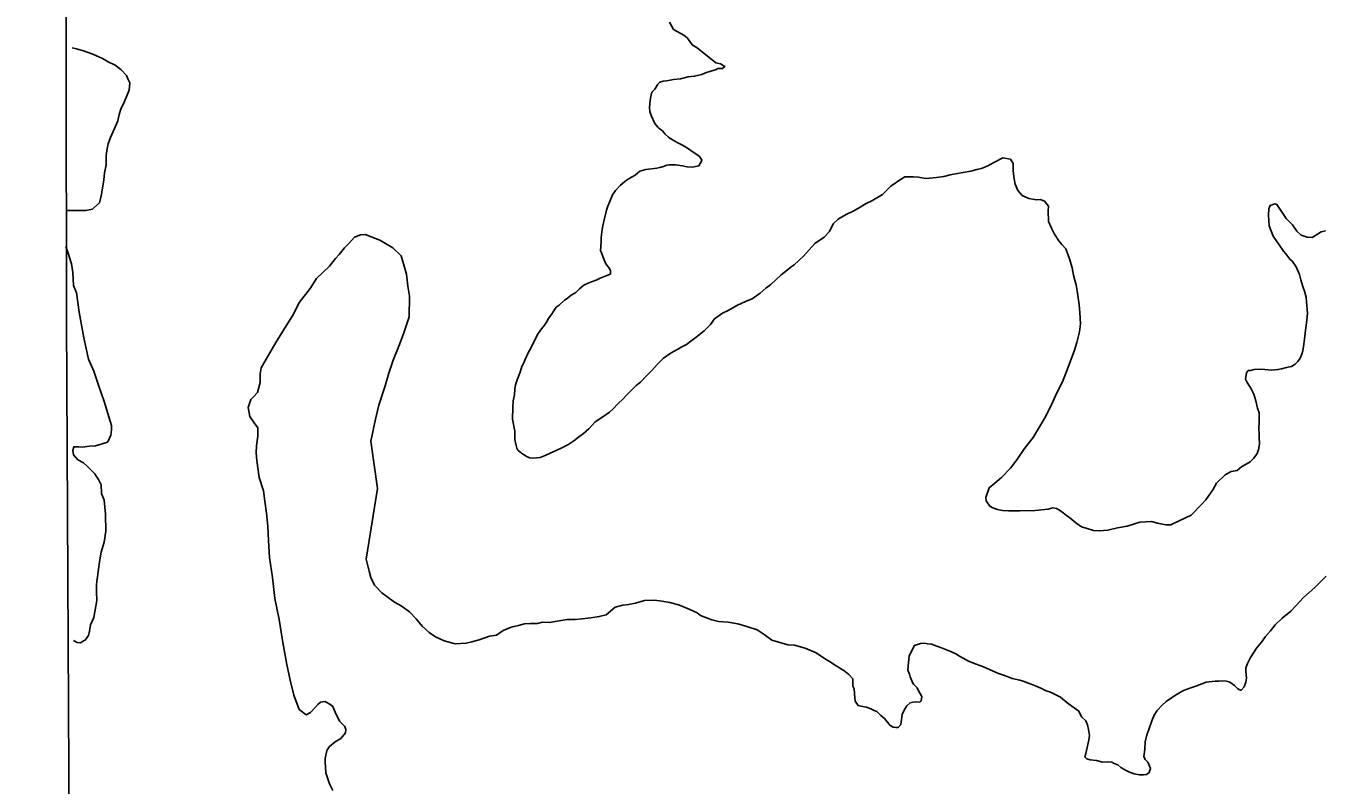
# Model space of a CAD drawing. Extents: x -939622 to -934222, y 1383701 to 1385301.
# Drawn here: x -936540.66 to -936530.52, y 1385119.85 to 1385125.78 of the extents above; entities that cross this region are included whole.
import ezdxf

# ---------------------------------------------------------------- set-up
doc = ezdxf.new("R2010")
doc.units = 0
doc.layers.add('Level 2', color=7, linetype='Continuous')
doc.layers.add('Level 9', color=7, linetype='Continuous')

msp = doc.modelspace()

# ---------------------------------------------------------------- linework, layer by layer
at = {"layer": 'Level 2'}
msp.add_lwpolyline([(-936539.736, 1385153.704), (-936539.799, 1385147.351), (-936539.791, 1385139.387), (-936540.106, 1385139.382), (-936540.351, 1385131.414), (-936540.341, 1385123.483), (-936540.299, 1385115.429), (-936540.591, 1385107.391), (-936540.658, 1385099.392), (-936540.484, 1385091.499), (-936539.493, 1385091.482), (-936539.547, 1385086.813)], dxfattribs=at)
at = {"layer": 'Level 9'}
for points in [[(-936535.5, 1385124.826), (-936535.53, 1385124.846), (-936535.567, 1385124.863), (-936535.622, 1385124.894), (-936535.64, 1385124.909), (-936535.665, 1385124.932), (-936535.687, 1385124.958), (-936535.715, 1385124.979), (-936535.724, 1385124.987), (-936535.746, 1385125.014), (-936535.775, 1385125.076), (-936535.785, 1385125.109), (-936535.789, 1385125.139), (-936535.782, 1385125.196), (-936535.779, 1385125.226), (-936535.769, 1385125.26), (-936535.748, 1385125.284), (-936535.728, 1385125.312), (-936535.725, 1385125.318), (-936535.708, 1385125.337), (-936535.681, 1385125.344), (-936535.657, 1385125.347), (-936535.627, 1385125.354), (-936535.601, 1385125.358), (-936535.547, 1385125.363), (-936535.487, 1385125.38), (-936535.439, 1385125.384), (-936535.38, 1385125.398), (-936535.35, 1385125.411), (-936535.302, 1385125.425), (-936535.273, 1385125.435), (-936535.255, 1385125.444), (-936535.219, 1385125.445), (-936535.199, 1385125.461), (-936535.235, 1385125.481), (-936535.271, 1385125.489), (-936535.416, 1385125.605), (-936535.456, 1385125.63), (-936535.491, 1385125.68), (-936535.521, 1385125.704), (-936535.601, 1385125.749), (-936535.633, 1385125.805)], [(-936540.296, 1385125.605), (-936540.263, 1385125.597), (-936540.209, 1385125.583), (-936540.137, 1385125.556), (-936540.061, 1385125.521), (-936540.016, 1385125.495), (-936539.962, 1385125.469), (-936539.916, 1385125.436), (-936539.874, 1385125.389), (-936539.861, 1385125.359), (-936539.846, 1385125.332), (-936539.851, 1385125.275), (-936539.889, 1385125.187), (-936539.918, 1385125.127), (-936539.93, 1385125.084), (-936539.941, 1385125.036), (-936539.967, 1385124.976), (-936539.999, 1385124.906), (-936540.017, 1385124.855), (-936540.025, 1385124.819), (-936540.031, 1385124.764), (-936540.033, 1385124.692), (-936540.044, 1385124.629), (-936540.049, 1385124.575), (-936540.066, 1385124.478)], [(-936536.101, 1385122.759), (-936536.16, 1385122.718), (-936536.213, 1385122.683), (-936536.263, 1385122.63), (-936536.303, 1385122.593), (-936536.333, 1385122.571), (-936536.38, 1385122.536), (-936536.427, 1385122.505), (-936536.474, 1385122.482), (-936536.518, 1385122.46), (-936536.563, 1385122.44), (-936536.604, 1385122.421), (-936536.643, 1385122.405), (-936536.7, 1385122.4), (-936536.724, 1385122.402), (-936536.745, 1385122.411), (-936536.76, 1385122.422), (-936536.772, 1385122.428), (-936536.788, 1385122.439), (-936536.794, 1385122.445), (-936536.812, 1385122.457), (-936536.816, 1385122.463), (-936536.825, 1385122.477), (-936536.832, 1385122.51), (-936536.839, 1385122.546), (-936536.841, 1385122.612), (-936536.859, 1385122.705), (-936536.856, 1385122.795), (-936536.852, 1385122.849), (-936536.844, 1385122.895), (-936536.839, 1385122.94), (-936536.834, 1385122.973), (-936536.821, 1385123.013), (-936536.799, 1385123.071), (-936536.785, 1385123.116), (-936536.768, 1385123.15), (-936536.762, 1385123.165), (-936536.737, 1385123.223), (-936536.714, 1385123.26), (-936536.683, 1385123.324), (-936536.658, 1385123.373), (-936536.632, 1385123.41), (-936536.609, 1385123.438), (-936536.592, 1385123.462), (-936536.578, 1385123.49), (-936536.549, 1385123.53), (-936536.546, 1385123.536), (-936536.517, 1385123.579), (-936536.494, 1385123.595), (-936536.453, 1385123.635), (-936536.432, 1385123.648), (-936536.4, 1385123.673), (-936536.365, 1385123.695), (-936536.336, 1385123.723), (-936536.301, 1385123.751), (-936536.262, 1385123.77), (-936536.206, 1385123.79), (-936536.173, 1385123.806), (-936536.135, 1385123.822), (-936536.102, 1385123.836), (-936536.093, 1385123.839), (-936536.094, 1385123.863), (-936536.101, 1385123.881), (-936536.129, 1385123.919), (-936536.148, 1385123.963), (-936536.168, 1385124.017), (-936536.171, 1385124.017), (-936536.167, 1385124.095), (-936536.165, 1385124.125), (-936536.163, 1385124.146), (-936536.158, 1385124.186), (-936536.153, 1385124.216), (-936536.14, 1385124.273), (-936536.124, 1385124.337), (-936536.113, 1385124.368), (-936536.093, 1385124.419), (-936536.077, 1385124.456), (-936536.054, 1385124.49), (-936536.016, 1385124.533), (-936535.969, 1385124.571), (-936535.928, 1385124.596), (-936535.901, 1385124.612), (-936535.863, 1385124.643), (-936535.816, 1385124.654), (-936535.732, 1385124.665), (-936535.708, 1385124.672), (-936535.678, 1385124.679), (-936535.652, 1385124.689), (-936535.634, 1385124.692), (-936535.586, 1385124.691), (-936535.531, 1385124.684), (-936535.498, 1385124.676), (-936535.453, 1385124.674), (-936535.417, 1385124.681), (-936535.402, 1385124.685), (-936535.383, 1385124.721), (-936535.38, 1385124.728), (-936535.396, 1385124.754), (-936535.411, 1385124.766), (-936535.439, 1385124.786), (-936535.5, 1385124.826)], [(-936532.604, 1385122.917), (-936532.564, 1385122.997), (-936532.531, 1385123.076), (-936532.503, 1385123.152), (-936532.47, 1385123.243), (-936532.451, 1385123.304), (-936532.43, 1385123.386), (-936532.423, 1385123.449), (-936532.428, 1385123.539), (-936532.433, 1385123.599), (-936532.441, 1385123.653), (-936532.449, 1385123.707), (-936532.456, 1385123.755), (-936532.466, 1385123.791), (-936532.476, 1385123.829), (-936532.487, 1385123.886), (-936532.508, 1385123.958), (-936532.537, 1385124.035), (-936532.568, 1385124.07), (-936532.593, 1385124.099), (-936532.625, 1385124.15), (-936532.65, 1385124.197), (-936532.673, 1385124.25), (-936532.675, 1385124.331), (-936532.673, 1385124.368), (-936532.705, 1385124.409), (-936532.735, 1385124.42), (-936532.765, 1385124.419), (-936532.825, 1385124.429), (-936532.877, 1385124.451), (-936532.911, 1385124.492), (-936532.934, 1385124.54), (-936532.941, 1385124.582), (-936532.949, 1385124.642), (-936532.948, 1385124.702), (-936532.97, 1385124.737), (-936533.03, 1385124.747), (-936533.095, 1385124.712), (-936533.145, 1385124.684), (-936533.196, 1385124.664), (-936533.232, 1385124.654), (-936533.279, 1385124.643), (-936533.339, 1385124.632), (-936533.399, 1385124.621), (-936533.44, 1385124.614), (-936533.491, 1385124.601), (-936533.548, 1385124.593), (-936533.602, 1385124.588), (-936533.632, 1385124.584), (-936533.689, 1385124.594), (-936533.728, 1385124.599), (-936533.758, 1385124.598), (-936533.794, 1385124.597), (-936533.829, 1385124.578), (-936533.903, 1385124.524), (-936533.97, 1385124.459), (-936534.052, 1385124.411), (-936534.097, 1385124.389), (-936534.156, 1385124.354), (-936534.197, 1385124.329), (-936534.247, 1385124.306), (-936534.294, 1385124.28), (-936534.315, 1385124.268), (-936534.353, 1385124.23), (-936534.384, 1385124.172), (-936534.425, 1385124.126), (-936534.498, 1385124.076), (-936534.585, 1385123.977), (-936534.658, 1385123.911), (-936534.681, 1385123.895), (-936534.714, 1385123.87), (-936534.76, 1385123.833), (-936534.842, 1385123.758), (-936534.88, 1385123.727), (-936534.924, 1385123.689), (-936534.986, 1385123.645), (-936535.033, 1385123.626), (-936535.107, 1385123.593), (-936535.175, 1385123.555), (-936535.219, 1385123.532), (-936535.281, 1385123.488), (-936535.313, 1385123.445), (-936535.362, 1385123.396), (-936535.424, 1385123.346), (-936535.465, 1385123.314), (-936535.5, 1385123.289), (-936535.535, 1385123.27), (-936535.562, 1385123.254), (-936535.618, 1385123.222), (-936535.68, 1385123.181), (-936535.729, 1385123.131), (-936535.77, 1385123.085), (-936535.816, 1385123.038), (-936535.86, 1385122.995), (-936535.892, 1385122.967), (-936535.933, 1385122.926), (-936535.968, 1385122.892), (-936535.997, 1385122.861), (-936536.032, 1385122.827), (-936536.075, 1385122.784), (-936536.101, 1385122.759)], [(-936540.066, 1385124.478), (-936540.069, 1385124.46), (-936540.083, 1385124.394), (-936540.127, 1385124.357), (-936540.139, 1385124.345), (-936540.19, 1385124.335), (-936540.247, 1385124.335), (-936540.343, 1385124.336), (-936540.348, 1385124.336)], [(-936530.51, 1385124.177), (-936530.542, 1385124.167), (-936530.572, 1385124.151), (-936530.613, 1385124.123), (-936530.652, 1385124.127), (-936530.698, 1385124.141), (-936530.732, 1385124.173), (-936530.766, 1385124.223), (-936530.816, 1385124.273), (-936530.857, 1385124.335), (-936530.888, 1385124.382), (-936530.906, 1385124.387), (-936530.942, 1385124.374), (-936530.953, 1385124.347), (-936530.955, 1385124.298), (-936530.949, 1385124.214), (-936530.919, 1385124.134), (-936530.872, 1385124.066), (-936530.838, 1385124.016), (-936530.819, 1385123.996), (-936530.788, 1385123.955), (-936530.766, 1385123.937)], [(-936538.262, 1385119.805), (-936538.287, 1385119.855), (-936538.315, 1385119.942), (-936538.322, 1385120.029), (-936538.322, 1385120.053), (-936538.308, 1385120.117), (-936538.287, 1385120.147), (-936538.243, 1385120.184), (-936538.198, 1385120.211), (-936538.163, 1385120.254), (-936538.16, 1385120.281), (-936538.169, 1385120.305), (-936538.209, 1385120.346), (-936538.243, 1385120.415), (-936538.262, 1385120.46), (-936538.277, 1385120.472), (-936538.322, 1385120.498), (-936538.358, 1385120.495), (-936538.379, 1385120.476), (-936538.399, 1385120.452), (-936538.435, 1385120.413), (-936538.471, 1385120.394), (-936538.525, 1385120.438), (-936538.566, 1385120.549), (-936538.594, 1385120.666), (-936538.62, 1385120.789), (-936538.652, 1385120.96), (-936538.681, 1385121.14), (-936538.714, 1385121.304), (-936538.734, 1385121.469), (-936538.757, 1385121.625), (-936538.764, 1385121.758), (-936538.769, 1385121.869), (-936538.779, 1385121.971), (-936538.792, 1385122.064), (-936538.802, 1385122.145), (-936538.837, 1385122.25), (-936538.854, 1385122.382), (-936538.86, 1385122.442), (-936538.858, 1385122.496), (-936538.847, 1385122.571), (-936538.848, 1385122.637), (-936538.875, 1385122.676), (-936538.909, 1385122.726), (-936538.922, 1385122.795), (-936538.902, 1385122.859), (-936538.881, 1385122.88), (-936538.851, 1385122.914), (-936538.828, 1385122.992), (-936538.829, 1385123.058), (-936538.821, 1385123.106), (-936538.783, 1385123.173), (-936538.706, 1385123.303), (-936538.639, 1385123.412), (-936538.577, 1385123.512), (-936538.522, 1385123.618), (-936538.439, 1385123.725), (-936538.389, 1385123.803), (-936538.288, 1385123.901), (-936538.241, 1385123.959), (-936538.211, 1385123.992), (-936538.17, 1385124.044), (-936538.137, 1385124.077), (-936538.093, 1385124.126), (-936538.045, 1385124.145), (-936538.009, 1385124.148), (-936537.895, 1385124.104), (-936537.792, 1385124.043), (-936537.728, 1385123.98), (-936537.687, 1385123.837), (-936537.677, 1385123.744), (-936537.664, 1385123.666), (-936537.665, 1385123.503), (-936537.708, 1385123.38), (-936537.74, 1385123.289), (-936537.79, 1385123.165), (-936537.824, 1385123.063), (-936537.853, 1385122.966), (-936537.902, 1385122.815), (-936537.928, 1385122.706), (-936537.964, 1385122.532), (-936537.912, 1385122.163)], [(-936540.346, 1385124.053), (-936540.33, 1385124.009), (-936540.302, 1385123.919), (-936540.292, 1385123.85), (-936540.287, 1385123.748), (-936540.263, 1385123.691), (-936540.243, 1385123.541), (-936540.217, 1385123.397), (-936540.207, 1385123.34), (-936540.169, 1385123.173), (-936540.129, 1385123.08), (-936540.094, 1385122.978), (-936540.048, 1385122.844), (-936540.029, 1385122.784), (-936539.991, 1385122.655), (-936539.991, 1385122.622), (-936539.996, 1385122.58), (-936540.02, 1385122.528), (-936540.028, 1385122.522), (-936540.115, 1385122.497), (-936540.16, 1385122.493), (-936540.22, 1385122.487), (-936540.244, 1385122.489), (-936540.283, 1385122.489), (-936540.292, 1385122.459), (-936540.288, 1385122.426), (-936540.252, 1385122.387), (-936540.209, 1385122.364), (-936540.182, 1385122.34), (-936540.121, 1385122.278), (-936540.106, 1385122.257), (-936540.091, 1385122.233), (-936540.072, 1385122.191), (-936540.068, 1385122.125), (-936540.047, 1385122.071), (-936540.036, 1385121.963), (-936540.034, 1385121.831), (-936540.048, 1385121.744), (-936540.071, 1385121.665), (-936540.085, 1385121.59), (-936540.091, 1385121.533), (-936540.099, 1385121.472), (-936540.104, 1385121.439), (-936540.107, 1385121.409), (-936540.106, 1385121.355), (-936540.105, 1385121.289), (-936540.119, 1385121.199), (-936540.128, 1385121.156), (-936540.154, 1385121.099), (-936540.162, 1385121.048), (-936540.171, 1385121.015), (-936540.183, 1385120.996), (-936540.197, 1385120.978), (-936540.203, 1385120.975), (-936540.233, 1385120.957), (-936540.257, 1385120.959), (-936540.288, 1385120.976)], [(-936530.766, 1385123.937), (-936530.738, 1385123.896), (-936530.712, 1385123.834), (-936530.702, 1385123.792), (-936530.685, 1385123.741), (-936530.672, 1385123.706), (-936530.661, 1385123.658), (-936530.657, 1385123.622), (-936530.651, 1385123.532), (-936530.656, 1385123.478), (-936530.665, 1385123.399), (-936530.672, 1385123.33), (-936530.682, 1385123.272), (-936530.687, 1385123.239), (-936530.695, 1385123.212), (-936530.707, 1385123.181), (-936530.724, 1385123.154), (-936530.747, 1385123.135), (-936530.776, 1385123.116), (-936530.815, 1385123.109), (-936530.854, 1385123.099), (-936530.881, 1385123.092), (-936530.929, 1385123.087), (-936530.983, 1385123.094), (-936531.028, 1385123.096), (-936531.067, 1385123.092), (-936531.094, 1385123.085), (-936531.112, 1385123.084), (-936531.123, 1385123.072), (-936531.129, 1385123.054), (-936531.131, 1385123.03), (-936531.134, 1385123.018), (-936531.124, 1385122.997), (-936531.108, 1385122.97), (-936531.092, 1385122.947), (-936531.07, 1385122.899), (-936531.053, 1385122.849), (-936531.039, 1385122.792), (-936531.026, 1385122.753), (-936531.027, 1385122.687), (-936531.031, 1385122.627), (-936531.027, 1385122.591), (-936531.026, 1385122.558), (-936531.025, 1385122.516), (-936531.027, 1385122.495), (-936531.032, 1385122.464), (-936531.046, 1385122.431), (-936531.072, 1385122.397), (-936531.098, 1385122.372), (-936531.128, 1385122.353), (-936531.163, 1385122.334), (-936531.198, 1385122.303), (-936531.246, 1385122.295), (-936531.293, 1385122.27), (-936531.36, 1385122.204), (-936531.389, 1385122.152), (-936531.443, 1385122.075), (-936531.478, 1385122.038), (-936531.557, 1385121.954), (-936531.642, 1385121.916), (-936531.716, 1385121.88), (-936531.755, 1385121.879), (-936531.822, 1385121.892), (-936531.867, 1385121.906), (-936531.912, 1385121.904), (-936531.96, 1385121.9), (-936532.058, 1385121.87), (-936532.133, 1385121.855), (-936532.21, 1385121.838), (-936532.276, 1385121.833), (-936532.321, 1385121.834), (-936532.37, 1385121.851), (-936532.415, 1385121.864), (-936532.458, 1385121.896), (-936532.507, 1385121.934), (-936532.532, 1385121.951), (-936532.557, 1385121.974), (-936532.587, 1385121.994), (-936532.609, 1385122.006), (-936532.639, 1385122.011), (-936532.674, 1385122.003), (-936532.776, 1385121.991), (-936532.896, 1385121.99), (-936532.986, 1385121.988), (-936533.031, 1385121.992), (-936533.071, 1385122), (-936533.107, 1385122.011), (-936533.131, 1385122.025), (-936533.16, 1385122.066), (-936533.163, 1385122.093), (-936533.136, 1385122.169), (-936533.092, 1385122.204), (-936533.039, 1385122.248), (-936532.97, 1385122.322), (-936532.921, 1385122.387), (-936532.86, 1385122.476), (-936532.791, 1385122.562), (-936532.751, 1385122.633), (-936532.694, 1385122.728), (-936532.64, 1385122.835), (-936532.604, 1385122.917)], [(-936538.001, 1385121.611), (-936537.912, 1385122.163)], [(-936536.057, 1385121.235), (-936536.127, 1385121.176), (-936536.181, 1385121.162), (-936536.246, 1385121.154), (-936536.315, 1385121.146), (-936536.369, 1385121.141), (-936536.432, 1385121.139), (-936536.572, 1385121.117), (-936536.623, 1385121.118), (-936536.662, 1385121.108), (-936536.719, 1385121.109), (-936536.764, 1385121.105), (-936536.812, 1385121.094), (-936536.868, 1385121.08), (-936536.931, 1385121.054), (-936536.983, 1385121.017), (-936537.037, 1385121.009), (-936537.12, 1385120.982), (-936537.177, 1385120.965), (-936537.219, 1385120.955), (-936537.305, 1385120.949), (-936537.393, 1385120.974), (-936537.46, 1385121.005), (-936537.509, 1385121.039), (-936537.565, 1385121.088), (-936537.612, 1385121.144), (-936537.664, 1385121.2), (-936537.729, 1385121.246), (-936537.781, 1385121.274), (-936537.83, 1385121.312), (-936537.879, 1385121.349), (-936537.935, 1385121.408), (-936537.964, 1385121.467), (-936537.977, 1385121.518), (-936538.001, 1385121.611)], [(-936530.503, 1385121.479), (-936530.593, 1385121.389), (-936530.681, 1385121.311), (-936530.742, 1385121.246), (-936530.78, 1385121.206), (-936530.847, 1385121.15), (-936530.902, 1385121.097), (-936530.94, 1385121.051), (-936530.978, 1385121.007), (-936531.009, 1385120.964), (-936531.047, 1385120.915), (-936531.067, 1385120.887), (-936531.096, 1385120.844), (-936531.118, 1385120.795), (-936531.132, 1385120.762), (-936531.131, 1385120.735), (-936531.127, 1385120.681), (-936531.132, 1385120.65), (-936531.145, 1385120.614), (-936531.169, 1385120.589), (-936531.172, 1385120.589), (-936531.193, 1385120.597), (-936531.221, 1385120.624), (-936531.248, 1385120.644), (-936531.261, 1385120.652), (-936531.282, 1385120.658), (-936531.312, 1385120.66), (-936531.342, 1385120.659), (-936531.372, 1385120.658), (-936531.417, 1385120.654), (-936531.441, 1385120.65), (-936531.476, 1385120.637), (-936531.521, 1385120.62), (-936531.562, 1385120.607), (-936531.619, 1385120.584), (-936531.654, 1385120.565), (-936531.681, 1385120.549), (-936531.754, 1385120.499), (-936531.786, 1385120.47), (-936531.824, 1385120.43), (-936531.847, 1385120.393), (-936531.866, 1385120.348), (-936531.888, 1385120.281), (-936531.905, 1385120.238), (-936531.918, 1385120.184), (-936531.92, 1385120.126), (-936531.927, 1385120.069), (-936531.917, 1385120.045), (-936531.898, 1385120.025), (-936531.876, 1385119.977), (-936531.887, 1385119.944), (-936531.907, 1385119.928), (-936531.931, 1385119.927), (-936531.961, 1385119.927), (-936532.004, 1385119.934), (-936532.04, 1385119.948), (-936532.07, 1385119.962), (-936532.107, 1385119.985), (-936532.132, 1385120.005), (-936532.159, 1385120.014), (-936532.177, 1385120.025), (-936532.208, 1385120.027), (-936532.25, 1385120.026), (-936532.298, 1385120.039), (-936532.346, 1385120.044), (-936532.373, 1385120.052), (-936532.389, 1385120.066), (-936532.381, 1385120.094), (-936532.365, 1385120.163), (-936532.357, 1385120.197), (-936532.352, 1385120.233), (-936532.36, 1385120.281), (-936532.367, 1385120.317), (-936532.38, 1385120.349), (-936532.414, 1385120.379), (-936532.436, 1385120.423)], [(-936532.436, 1385120.423), (-936532.491, 1385120.463), (-936532.528, 1385120.492), (-936532.58, 1385120.533), (-936532.657, 1385120.572), (-936532.69, 1385120.583), (-936532.733, 1385120.603), (-936532.769, 1385120.62), (-936532.809, 1385120.634), (-936532.836, 1385120.645), (-936532.87, 1385120.659), (-936532.897, 1385120.667), (-936532.957, 1385120.68), (-936533.009, 1385120.7), (-936533.063, 1385120.719), (-936533.109, 1385120.739), (-936533.127, 1385120.747), (-936533.179, 1385120.769), (-936533.237, 1385120.792), (-936533.298, 1385120.814), (-936533.34, 1385120.837), (-936533.374, 1385120.857), (-936533.392, 1385120.868), (-936533.429, 1385120.888), (-936533.481, 1385120.907), (-936533.508, 1385120.919), (-936533.544, 1385120.932), (-936533.587, 1385120.946), (-936533.617, 1385120.951), (-936533.638, 1385120.954), (-936533.671, 1385120.952), (-936533.719, 1385120.936), (-936533.733, 1385120.914), (-936533.761, 1385120.853), (-936533.765, 1385120.805), (-936533.77, 1385120.745), (-936533.757, 1385120.712), (-936533.753, 1385120.691), (-936533.734, 1385120.647), (-936533.727, 1385120.635), (-936533.712, 1385120.62), (-936533.699, 1385120.606), (-936533.69, 1385120.588), (-936533.661, 1385120.538), (-936533.666, 1385120.504), (-936533.678, 1385120.495), (-936533.705, 1385120.497), (-936533.732, 1385120.493), (-936533.753, 1385120.49), (-936533.779, 1385120.465), (-936533.799, 1385120.431), (-936533.816, 1385120.398), (-936533.823, 1385120.34), (-936533.825, 1385120.319), (-936533.846, 1385120.297), (-936533.864, 1385120.297), (-936533.885, 1385120.299), (-936533.909, 1385120.313), (-936533.953, 1385120.366), (-936533.981, 1385120.389), (-936534.012, 1385120.421), (-936534.033, 1385120.43), (-936534.06, 1385120.441), (-936534.094, 1385120.455), (-936534.139, 1385120.463), (-936534.16, 1385120.468), (-936534.182, 1385120.503), (-936534.186, 1385120.53), (-936534.187, 1385120.56), (-936534.191, 1385120.599), (-936534.201, 1385120.62), (-936534.2, 1385120.677), (-936534.231, 1385120.709), (-936534.271, 1385120.741), (-936534.332, 1385120.778), (-936534.384, 1385120.813), (-936534.421, 1385120.836), (-936534.488, 1385120.879), (-936534.573, 1385120.915), (-936534.655, 1385120.94), (-936534.709, 1385120.941), (-936534.833, 1385120.979), (-936534.892, 1385121.022), (-936534.947, 1385121.06), (-936535.029, 1385121.084), (-936535.098, 1385121.106), (-936535.174, 1385121.119), (-936535.249, 1385121.125), (-936535.303, 1385121.136), (-936535.389, 1385121.172), (-936535.416, 1385121.192), (-936535.474, 1385121.218), (-936535.553, 1385121.251), (-936535.629, 1385121.273), (-936535.692, 1385121.283), (-936535.749, 1385121.29), (-936535.827, 1385121.288), (-936535.899, 1385121.267), (-936535.952, 1385121.257), (-936535.997, 1385121.252), (-936536.057, 1385121.235)]]:
    msp.add_lwpolyline(points, dxfattribs=at)

doc.saveas('drawing.dxf')
